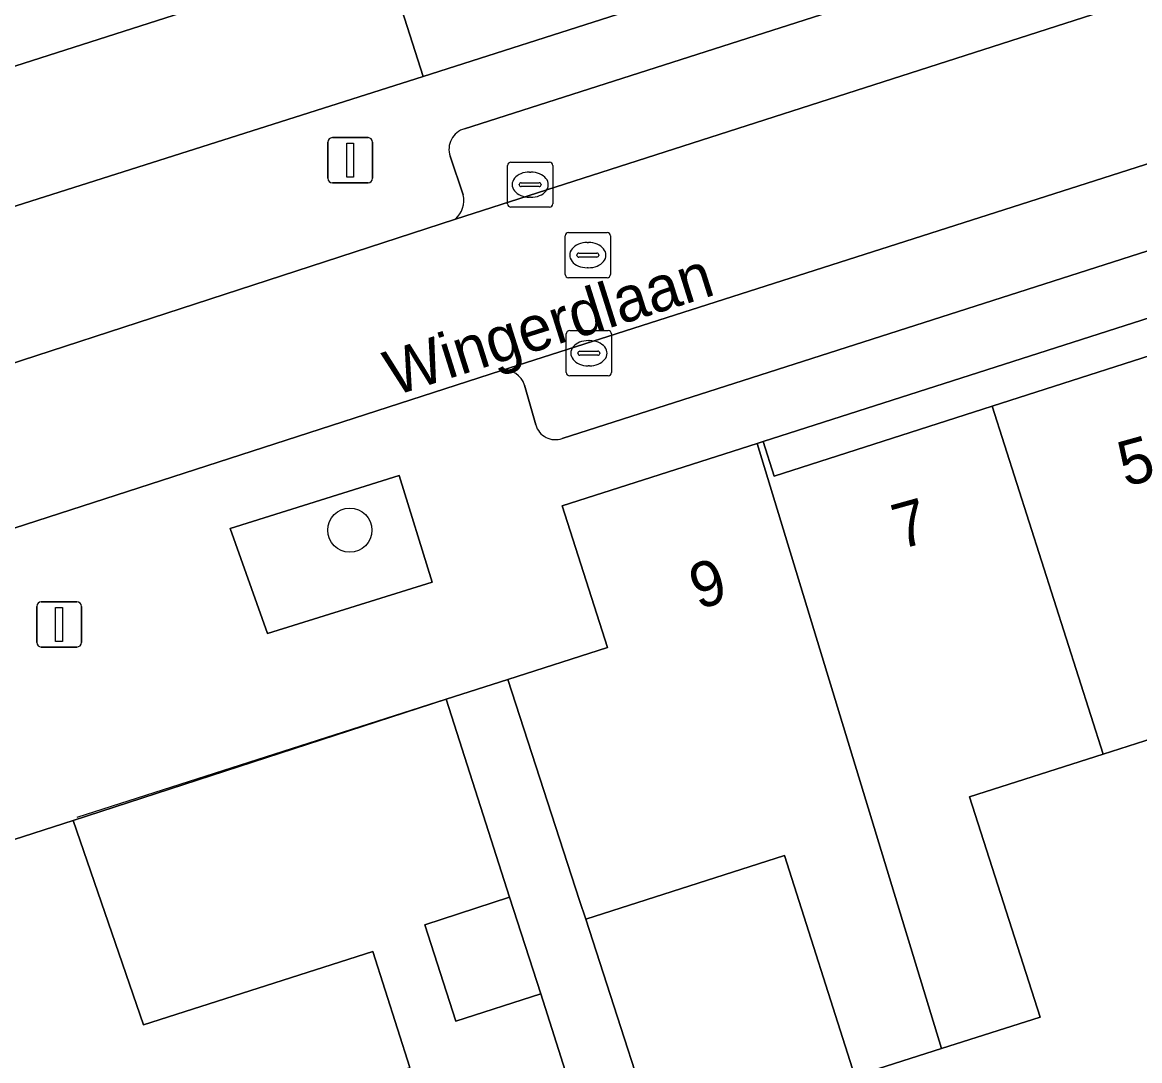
# Model space of a CAD drawing. Extents: x 159716 to 160783, y 383290 to 384031.
# Drawn here: x 160087.11 to 160111.85, y 383656.41 to 383679.42 of the extents above; entities that cross this region are included whole.
import ezdxf

# ---------------------------------------------------------------- set-up
doc = ezdxf.new("R2010")
doc.units = 0
for name, color, linetype in [('IMGEO_Boom', 7, 'Continuous'), ('IMGEO_Erf', 7, 'Continuous'), ('IMGEO_Groenvoorziening', 7, 'Continuous'), ('IMGEO_Kolk', 7, 'Continuous'), ('IMGEO_Lichtmast', 7, 'Continuous'), ('IMGEO_Muur', 7, 'Continuous'), ('IMGEO_Openbare_ruimte_label', 7, 'Continuous'), ('IMGEO_Pand', 7, 'Continuous'), ('IMGEO_Pand_nummerreeks', 7, 'Continuous'), ('IMGEO_Parkeervlak_open', 7, 'Continuous'), ('IMGEO_Rijbaan_lokaal_open', 7, 'Continuous'), ('IMGEO_Rioolput', 7, 'Continuous'), ('IMGEO_Voetpad_open', 7, 'Continuous')]:
    doc.layers.add(name, color=color, linetype=linetype)

msp = doc.modelspace()

# ---------------------------------------------------------------- linework, layer by layer
at = {"layer": 'IMGEO_Boom'}
msp.add_circle((160094.36, 383668.167), 0.489, dxfattribs=at)
at = {"layer": 'IMGEO_Erf'}
for points in [[(160095.984, 383678.221), (160094.981, 383681.365), (160092.771, 383680.66), (160092.868, 383680.355), (160075.1, 383674.658), (160075.331, 383673.928)], [(160078.278, 383672.594), (160095.984, 383678.221)], [(160100.119, 383653.083), (160098.588, 383657.893), (160096.711, 383657.286), (160096.019, 383659.426), (160097.895, 383660.033), (160096.493, 383664.423), (160088.233, 383661.733), (160089.795, 383657.211), (160094.873, 383658.832), (160095.693, 383656.261)], [(160113.814, 383664.092), (160111.044, 383663.207), (160108.087, 383662.262), (160109.648, 383657.378), (160107.464, 383656.68), (160105.547, 383656.068), (160103.986, 383660.958), (160099.588, 383659.551), (160101.531, 383653.539)]]:
    msp.add_lwpolyline(points, dxfattribs=at)
msp.add_lwpolyline([(160118.342, 383674.043), (160123.386, 383675.66), (160123.144, 383676.422), (160103.512, 383670.129), (160103.756, 383669.367), (160108.583, 383670.914), (160113.462, 383672.478)], close=True, dxfattribs=at)
at = {"layer": 'IMGEO_Groenvoorziening'}
msp.add_lwpolyline([(160095.454, 383669.376), (160091.714, 383668.207), (160092.539, 383665.875), (160096.182, 383667.014)], close=True, dxfattribs=at)
at = {"layer": 'IMGEO_Kolk'}
for p, q in [((160097.855, 383675.396), (160097.855, 383676.248)), ((160097.93, 383676.322), (160098.782, 383676.322)), ((160098.856, 383676.248), (160098.856, 383675.396)), ((160098.343, 383676.102), (160098.368, 383676.102)), ((160098.114, 383675.816), (160098.114, 383675.828)), ((160098.552, 383675.779), (160098.154, 383675.779)), ((160098.157, 383675.865), (160098.555, 383675.865)), ((160098.598, 383675.828), (160098.598, 383675.816)), ((160098.366, 383675.542), (160098.341, 383675.542)), ((160098.782, 383675.322), (160097.93, 383675.322)), ((160099.155, 383671.662), (160099.155, 383672.514)), ((160099.23, 383672.588), (160100.082, 383672.588)), ((160100.156, 383672.514), (160100.156, 383671.662)), ((160099.643, 383672.368), (160099.668, 383672.368)), ((160099.414, 383672.082), (160099.414, 383672.094)), ((160099.852, 383672.045), (160099.454, 383672.045)), ((160099.457, 383672.131), (160099.855, 383672.131)), ((160099.898, 383672.094), (160099.898, 383672.082)), ((160099.666, 383671.808), (160099.641, 383671.808)), ((160100.082, 383671.588), (160099.23, 383671.588))]:
    msp.add_line(p, q, dxfattribs=at)
for points in [[(160097.855, 383675.396), (160097.855, 383676.248)], [(160097.93, 383676.322), (160098.782, 383676.322)], [(160098.856, 383676.248), (160098.856, 383675.396)], [(160098.782, 383675.322), (160097.93, 383675.322)], [(160099.155, 383671.662), (160099.155, 383672.514)], [(160099.23, 383672.588), (160100.082, 383672.588)], [(160100.156, 383672.514), (160100.156, 383671.662)], [(160100.082, 383671.588), (160099.23, 383671.588)]]:
    msp.add_lwpolyline(points, dxfattribs=at)
for centre, radius, start, end in [((160097.932, 383676.246), 0.0765, 91.552, 178.448), ((160097.932, 383676.246), 0.0765, 91.552, 178.448), ((160098.78, 383676.246), 0.0765, 1.552, 88.448), ((160098.78, 383676.246), 0.0765, 1.552, 88.448), ((160098.154, 383675.825), 0.0403, 85.8775, 175.7526), ((160098.151, 383675.815), 0.0366, 178.938, 274.7102), ((160098.555, 383675.822), 0.043, 264.8664, 352.4533), ((160098.559, 383675.827), 0.0386, 1.7309, 96.639), ((160097.932, 383675.398), 0.0765, 181.552, 268.448), ((160097.932, 383675.398), 0.0765, 181.552, 268.448), ((160098.78, 383675.398), 0.0765, 271.552, 358.448), ((160098.78, 383675.398), 0.0765, 271.552, 358.448), ((160099.232, 383672.512), 0.0765, 91.552, 178.448), ((160099.232, 383672.512), 0.0765, 91.552, 178.448), ((160100.08, 383672.512), 0.0765, 1.552, 88.448), ((160100.08, 383672.512), 0.0765, 1.552, 88.448), ((160099.454, 383672.091), 0.0403, 85.8775, 175.7526), ((160099.451, 383672.081), 0.0366, 178.938, 274.7102), ((160099.855, 383672.088), 0.043, 264.8664, 352.4533), ((160099.859, 383672.093), 0.0386, 1.7309, 96.639), ((160099.232, 383671.664), 0.0765, 181.552, 268.448), ((160099.232, 383671.664), 0.0765, 181.552, 268.448), ((160100.08, 383671.664), 0.0765, 271.552, 358.448), ((160100.08, 383671.664), 0.0765, 271.552, 358.448)]:
    msp.add_arc(centre, radius, start, end, dxfattribs=at)
for centre, major_axis, ratio, start_param, end_param in [((160098.342, 383675.822), (-0.387, 0.002), 0.722429, 4.712389, 7.853982), ((160098.367, 383675.822), (-0.39, 0.002), 0.717154, 1.570796, 4.712389), ((160099.642, 383672.088), (-0.387, 0.002), 0.722429, 4.712389, 7.853982), ((160099.667, 383672.088), (-0.39, 0.002), 0.717154, 1.570796, 4.712389)]:
    msp.add_ellipse(centre, major_axis=major_axis, ratio=ratio, start_param=start_param, end_param=end_param, dxfattribs=at)
at = {"layer": 'IMGEO_Lichtmast'}
for p, q in [((160093.876, 383675.964), (160093.876, 383676.764)), ((160093.876, 383676.764), (160093.876, 383675.964)), ((160093.976, 383676.864), (160094.766, 383676.864)), ((160094.766, 383676.864), (160093.976, 383676.864)), ((160094.866, 383676.764), (160094.866, 383675.964)), ((160094.866, 383675.964), (160094.866, 383676.764)), ((160094.766, 383675.864), (160093.976, 383675.864)), ((160093.976, 383675.864), (160094.766, 383675.864)), ((160087.527, 383666.579), (160088.317, 383666.579)), ((160088.317, 383666.579), (160087.527, 383666.579)), ((160087.427, 383665.679), (160087.427, 383666.479)), ((160087.427, 383666.479), (160087.427, 383665.679)), ((160088.417, 383666.479), (160088.417, 383665.679)), ((160088.417, 383665.679), (160088.417, 383666.479)), ((160088.317, 383665.579), (160087.527, 383665.579)), ((160087.527, 383665.579), (160088.317, 383665.579))]:
    msp.add_line(p, q, dxfattribs=at)
for points in [[(160094.296, 383676.739), (160094.446, 383676.739), (160094.446, 383675.989), (160094.296, 383675.989), (160094.296, 383676.739)], [(160087.847, 383666.454), (160087.997, 383666.454), (160087.997, 383665.704), (160087.847, 383665.704), (160087.847, 383666.454)]]:
    msp.add_lwpolyline(points, dxfattribs=at)
for centre, start, end in [((160093.976, 383676.764), 90, 180), ((160093.976, 383676.764), 90, 180), ((160094.766, 383676.764), 0, 90), ((160094.766, 383676.764), 360, 90), ((160093.976, 383675.964), 180, 270), ((160093.976, 383675.964), 180, 270), ((160094.766, 383675.964), 270, 0), ((160094.766, 383675.964), 270, 0), ((160087.527, 383666.479), 90, 180), ((160087.527, 383666.479), 90, 180), ((160088.317, 383666.479), 0, 90), ((160088.317, 383666.479), 360, 90), ((160087.527, 383665.679), 180, 270), ((160087.527, 383665.679), 180, 270), ((160088.317, 383665.679), 270, 0), ((160088.317, 383665.679), 270, 0)]:
    msp.add_arc(centre, 0.1, start, end, dxfattribs=at)
at = {"layer": 'IMGEO_Muur'}
msp.add_lwpolyline([(160088.327, 383661.812), (160096.689, 383664.491)], dxfattribs=at)
at = {"layer": 'IMGEO_Pand'}
msp.add_lwpolyline([(160079.315, 383699.02), (160078.292, 383698.563), (160080.753, 383689.646), (160072.1, 383686.894), (160071.886, 383687.568), (160071.076, 383687.276), (160075.1, 383674.658), (160092.868, 383680.355), (160092.771, 383680.66), (160091.306, 383685.611), (160091.158, 383686.08), (160090.346, 383688.469), (160090.667, 383688.571), (160090.49, 383689.128), (160090.202, 383689.037), (160089.336, 383691.87), (160089.684, 383691.98), (160085.718, 383705.927)], dxfattribs=at)
for points in [[(160096.646, 383693.003), (160096.578, 383693.215), (160094.046, 383692.41), (160095.609, 383687.495), (160091.158, 383686.08), (160091.306, 383685.611), (160092.771, 383680.66), (160094.981, 383681.365), (160095.984, 383678.221), (160100.464, 383679.651), (160100.221, 383680.413), (160100.609, 383680.538)], [(160113.462, 383672.478), (160108.583, 383670.914), (160111.044, 383663.207), (160113.814, 383664.092), (160115.439, 383659.005), (160117.551, 383659.679)], [(160108.583, 383670.914), (160103.756, 383669.367), (160103.512, 383670.129), (160103.381, 383670.087), (160107.464, 383656.68), (160109.648, 383657.378), (160108.087, 383662.262), (160111.044, 383663.207)], [(160103.381, 383670.087), (160099.062, 383668.708), (160100.065, 383665.565), (160097.864, 383664.862), (160099.451, 383659.961), (160099.588, 383659.551), (160103.986, 383660.958), (160105.547, 383656.068), (160107.464, 383656.68)], [(160088.233, 383661.733), (160083.187, 383660.108), (160083.877, 383657.906), (160080.722, 383656.898), (160082.144, 383652.447), (160082.907, 383652.691), (160083.054, 383652.23), (160095.693, 383656.261), (160094.873, 383658.832), (160089.795, 383657.211)], [(160097.895, 383660.033), (160096.019, 383659.426), (160096.711, 383657.286), (160098.588, 383657.893)]]:
    msp.add_lwpolyline(points, close=True, dxfattribs=at)
at = {"layer": 'IMGEO_Parkeervlak_open'}
for points in [[(160124.861, 383686.019), (160096.9, 383677.061)], [(160096.699, 383675.06), (160126.127, 383684.515)], [(160127.305, 383681.179), (160097.72, 383671.705)], [(160099.065, 383670.2), (160127.096, 383679.187)], [(160096.584, 383676.453), (160096.874, 383675.597)], [(160098.228, 383671.383), (160098.479, 383670.503)]]:
    msp.add_lwpolyline(points, dxfattribs=at)
for centre, radius, start, end in [((160097.026, 383676.61), 0.469, 105.5442, 199.5307), ((160096.325, 383675.479), 0.561, 311.7437, 12.1563), ((160097.792, 383671.256), 0.454, 16.1959, 99.0663), ((160098.913, 383670.624), 0.451, 195.6153, 289.7009)]:
    msp.add_arc(centre, radius, start, end, dxfattribs=at)
at = {"layer": 'IMGEO_Rijbaan_lokaal_open'}
for points in [[(160097.72, 383671.705), (160127.305, 383681.179), (160126.127, 383684.515), (160096.699, 383675.06), (160080.374, 383669.741)], [(160082.902, 383666.911), (160097.72, 383671.705)]]:
    msp.add_lwpolyline(points, dxfattribs=at)
at = {"layer": 'IMGEO_Rioolput'}
for p, q in [((160099.131, 383673.835), (160099.131, 383674.687)), ((160099.206, 383674.761), (160100.058, 383674.761)), ((160100.132, 383674.687), (160100.132, 383673.835)), ((160099.619, 383674.541), (160099.644, 383674.541)), ((160099.39, 383674.255), (160099.39, 383674.267)), ((160099.828, 383674.218), (160099.43, 383674.218)), ((160099.433, 383674.304), (160099.831, 383674.304)), ((160099.874, 383674.267), (160099.874, 383674.255)), ((160099.642, 383673.981), (160099.617, 383673.981)), ((160100.058, 383673.761), (160099.206, 383673.761))]:
    msp.add_line(p, q, dxfattribs=at)
for points in [[(160099.131, 383673.835), (160099.131, 383674.687)], [(160099.206, 383674.761), (160100.058, 383674.761)], [(160100.132, 383674.687), (160100.132, 383673.835)], [(160100.058, 383673.761), (160099.206, 383673.761)]]:
    msp.add_lwpolyline(points, dxfattribs=at)
for centre, radius, start, end in [((160099.208, 383674.685), 0.0765, 91.552, 178.448), ((160099.208, 383674.685), 0.0765, 91.552, 178.448), ((160100.056, 383674.685), 0.0765, 1.552, 88.448), ((160100.056, 383674.685), 0.0765, 1.552, 88.448), ((160099.43, 383674.264), 0.0403, 85.8775, 175.7526), ((160099.427, 383674.254), 0.0366, 178.938, 274.7102), ((160099.831, 383674.261), 0.043, 264.8664, 352.4533), ((160099.835, 383674.266), 0.0386, 1.7309, 96.639), ((160099.208, 383673.837), 0.0765, 181.552, 268.448), ((160099.208, 383673.837), 0.0765, 181.552, 268.448), ((160100.056, 383673.837), 0.0765, 271.552, 358.448), ((160100.056, 383673.837), 0.0765, 271.552, 358.448)]:
    msp.add_arc(centre, radius, start, end, dxfattribs=at)
for centre, major_axis, ratio, start_param, end_param in [((160099.618, 383674.261), (-0.387, 0.002), 0.722429, 4.712389, 7.853982), ((160099.643, 383674.261), (-0.39, 0.002), 0.717154, 1.570796, 4.712389)]:
    msp.add_ellipse(centre, major_axis=major_axis, ratio=ratio, start_param=start_param, end_param=end_param, dxfattribs=at)
at = {"layer": 'IMGEO_Voetpad_open'}
for points in [[(160125.399, 383685.725), (160125.17, 383687.56), (160124.812, 383687.446), (160120.049, 383685.937), (160100.464, 383679.651), (160095.984, 383678.221), (160078.278, 383672.594)], [(160096.9, 383677.061), (160124.861, 383686.019)], [(160127.096, 383679.187), (160099.065, 383670.2)], [(160078.849, 383664.464), (160080.722, 383656.898), (160083.877, 383657.906), (160083.187, 383660.108), (160088.233, 383661.733), (160096.493, 383664.423), (160097.864, 383664.862), (160100.065, 383665.565), (160099.062, 383668.708), (160103.381, 383670.087), (160103.512, 383670.129), (160123.144, 383676.422)], [(160096.874, 383675.597), (160096.584, 383676.453)], [(160080.374, 383669.741), (160096.699, 383675.06)], [(160097.72, 383671.705), (160082.902, 383666.911)], [(160098.479, 383670.503), (160098.228, 383671.383)]]:
    msp.add_lwpolyline(points, dxfattribs=at)
for points in [[(160096.182, 383667.014), (160092.539, 383665.875), (160091.714, 383668.207), (160095.454, 383669.376)], [(160099.588, 383659.551), (160099.451, 383659.961), (160097.864, 383664.862), (160096.493, 383664.423), (160097.895, 383660.033), (160098.588, 383657.893), (160100.119, 383653.083), (160101.531, 383653.539)]]:
    msp.add_lwpolyline(points, close=True, dxfattribs=at)
for centre, radius, start, end in [((160097.026, 383676.61), 0.469, 105.5442, 199.5307), ((160096.325, 383675.479), 0.561, 311.7437, 12.1563), ((160097.792, 383671.256), 0.454, 16.1959, 99.0663), ((160098.913, 383670.624), 0.451, 195.6153, 289.7009)]:
    msp.add_arc(centre, radius, start, end, dxfattribs=at)

# ---------------------------------------------------------------- texts
at = {"layer": 'IMGEO_Openbare_ruimte_label'}
msp.add_text('Wingerdlaan', height=1, rotation=17.5112, dxfattribs=at).set_placement((160095.33, 383671.134))
at = {"layer": 'IMGEO_Pand_nummerreeks'}
for s, rotation, p in [('5', 15.4985, (160111.537, 383669.121)), ('7', 15.4985, (160106.543, 383667.736)), ('9', 16.8679, (160102.073, 383666.402))]:
    msp.add_text(s, height=1, rotation=rotation, dxfattribs=at).set_placement(p)

doc.saveas('drawing.dxf')
